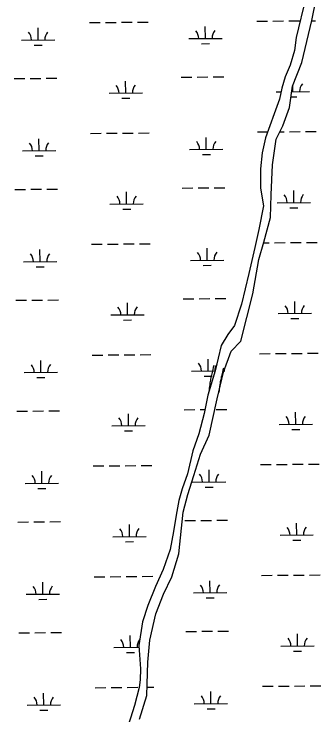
# Model space of a CAD drawing. Extents: x 3568792 to 3606828, y 529143 to 554785.
# Drawn here: x 3588532 to 3589453, y 535934 to 538038 of the extents above; entities that cross this region are included whole.
import ezdxf

# ---------------------------------------------------------------- set-up
doc = ezdxf.new("R2010")
doc.units = 0
for name, color, linetype in [('V-ROAD-CNTR', 7, 'Continuous'), ('V-TOPO-SHOR', 7, 'Continuous'), ('V-WETL-SWMP', 7, 'Continuous')]:
    doc.layers.add(name, color=color, linetype=linetype)

msp = doc.modelspace()

# ---------------------------------------------------------------- linework, layer by layer
at = {"layer": 'V-ROAD-CNTR'}
for points in [[(3589131.9, 536983.1), (3589130.2, 536976.7), (3589128.7, 536971.1), (3589127.4, 536966.1), (3589126.4, 536961.7), (3589125.5, 536957.9), (3589124.7, 536954.5), (3589124.1, 536951.6), (3589123, 536946.4), (3589122.2, 536942.5), (3589121.7, 536939.5), (3589120.9, 536935.1), (3589120.2, 536930.6), (3589119.7, 536927.4), (3589119.4, 536924.6), (3589118.7, 536919.7), (3589118.3, 536916), (3589117.7, 536910.6), (3589117.2, 536905.2)], [(3589160.9, 536975.1), (3589159.2, 536968.9), (3589157.7, 536963.5), (3589156.5, 536958.8), (3589155.5, 536954.7), (3589154.7, 536951.2), (3589154, 536948), (3589153.4, 536945.3), (3589152.4, 536940.5), (3589151.7, 536936.9), (3589151.2, 536934.2), (3589150.5, 536930.2), (3589149.9, 536926.1), (3589149.4, 536923.2), (3589149.1, 536920.6), (3589148.5, 536916.1), (3589148.1, 536912.7), (3589147.6, 536907.6), (3589147.1, 536902.4)]]:
    msp.add_lwpolyline(points, dxfattribs=at)
at = {"layer": 'V-TOPO-SHOR'}
for p, q in [((3589415.5, 538117.9), (3589379.4, 537967.8)), ((3589425.7, 538018.8), (3589442.6, 538103.3)), ((3589395.9, 537892.3), (3589425.7, 538018.8)), ((3589379.4, 537967.8), (3589373.5, 537928.6)), ((3589373.5, 537928.6), (3589360.8, 537884.1)), ((3589360.8, 537884.1), (3589346.1, 537849.3)), ((3589368.2, 537820.9), (3589395.9, 537892.3)), ((3589346.1, 537849.3), (3589335.6, 537815.7)), ((3589335.6, 537815.7), (3589328.8, 537782.4)), ((3589359.3, 537757.7), (3589368.2, 537820.9)), ((3589328.8, 537782.4), (3589313.4, 537738.3)), ((3589338.6, 537702.4), (3589359.3, 537757.7)), ((3589313.4, 537738.3), (3589287.4, 537666.6)), ((3589318.7, 537662.4), (3589338.6, 537702.4)), ((3589287.4, 537666.6), (3589276.8, 537621.7)), ((3589307.6, 537584.8), (3589318.7, 537662.4)), ((3589276.8, 537621.7), (3589272.1, 537573.2)), ((3589304.4, 537494.8), (3589307.6, 537584.8)), ((3589272.1, 537573.2), (3589272, 537514.9)), ((3589272, 537514.9), (3589280.6, 537462.5)), ((3589302.3, 537427.5), (3589304.4, 537494.8)), ((3589280.6, 537462.5), (3589266.8, 537391.7)), ((3589282, 537353.1), (3589302.3, 537427.5)), ((3589266.8, 537391.7), (3589255, 537337.4)), ((3589267.3, 537301.2), (3589282, 537353.1)), ((3589255, 537337.4), (3589236.9, 537258.7)), ((3589248.6, 537198.3), (3589267.3, 537301.2)), ((3589236.9, 537258.7), (3589214.8, 537167.1)), ((3589213, 537056.1), (3589248.6, 537198.3)), ((3589214.8, 537167.1), (3589193.5, 537102.7)), ((3589193.5, 537102.7), (3589174, 537076.1)), ((3589174, 537076.1), (3589154, 537042.7)), ((3589154, 537042.7), (3589135.8, 536966.8)), ((3589184.2, 537025.8), (3589213, 537056.1)), ((3589160.5, 536963.3), (3589184.2, 537025.8)), ((3589135.8, 536966.8), (3589113.6, 536894.3)), ((3589142, 536882.8), (3589160.5, 536963.3)), ((3589113.6, 536894.3), (3589103.1, 536839.2)), ((3589117.5, 536774.3), (3589142, 536882.8)), ((3589103.1, 536839.2), (3589087.2, 536777.6)), ((3589087.2, 536777.6), (3589068.4, 536727.4)), ((3589091.9, 536716.8), (3589117.5, 536774.3)), ((3589068.4, 536727.4), (3589053.2, 536657.8)), ((3589071.7, 536652.6), (3589091.9, 536716.8)), ((3589053.2, 536657.8), (3589036.5, 536613.1)), ((3589054.3, 536595.9), (3589071.7, 536652.6)), ((3589036.5, 536613.1), (3589027.3, 536578.4)), ((3589039.7, 536542.6), (3589054.3, 536595.9)), ((3589027.3, 536578.4), (3589018.7, 536533.7)), ((3589018.7, 536533.7), (3589011.3, 536485.1)), ((3589027.1, 536417.6), (3589039.7, 536542.6)), ((3589011.3, 536485.1), (3589000.8, 536430.8)), ((3589000.8, 536430.8), (3588980.1, 536371)), ((3589005.8, 536349.3), (3589027.1, 536417.6)), ((3588980.1, 536371), (3588956.3, 536319.4)), ((3588980.7, 536296.6), (3589005.8, 536349.3)), ((3588956.3, 536319.4), (3588933.4, 536262.6)), ((3588957.6, 536238.1), (3588980.7, 536296.6)), ((3588933.4, 536262.6), (3588917.9, 536214.2)), ((3588940, 536159.2), (3588957.6, 536238.1)), ((3588917.9, 536214.2), (3588907.1, 536142.5)), ((3588933.9, 536093), (3588940, 536159.2)), ((3588907.1, 536142.5), (3588912.2, 536072.3)), ((3588931.6, 536026.4), (3588933.9, 536093)), ((3588912.2, 536072.3), (3588910.6, 536040.1)), ((3588910.6, 536040.1), (3588907.3, 536016.3)), ((3588931.1, 535992.9), (3588931.6, 536026.4)), ((3588907.3, 536016.3), (3588893.6, 535962.6)), ((3588908.8, 535922.1), (3588931.1, 535992.9)), ((3588893.6, 535962.6), (3588865.8, 535875.1))]:
    msp.add_line(p, q, dxfattribs=at)
at = {"layer": 'V-WETL-SWMP'}
for p, q in [((3589415.5, 538117.9), (3589379.4, 537967.8)), ((3589425.7, 538018.8), (3589442.6, 538103.3)), ((3588758.7, 538012.2), (3588790.7, 538012.5)), ((3588806.7, 538012.6), (3588838.7, 538012.9)), ((3588854.7, 538013), (3588886.7, 538013.3)), ((3588902.7, 538013.4), (3588934.7, 538013.7)), ((3589260.6, 538016.4), (3589292.6, 538016.7)), ((3589308.6, 538016.8), (3589340.6, 538017.1)), ((3589356.6, 538017.2), (3589388.6, 538017.5)), ((3589395.9, 537892.3), (3589425.7, 538018.8)), ((3589425.5, 538017.8), (3589436.6, 538017.9)), ((3588604.6, 537960.1), (3588604.3, 537996.1)), ((3589106.5, 537964.4), (3589106.2, 538000.4)), ((3589056.5, 537963.9), (3589156.5, 537964.8)), ((3589379.4, 537967.8), (3589373.5, 537928.6)), ((3588554.6, 537959.7), (3588654.6, 537960.6)), ((3588592.7, 537944.6), (3588616.7, 537944.8)), ((3589094.6, 537948.8), (3589118.6, 537949)), ((3589373.5, 537928.6), (3589360.8, 537884.1)), ((3589360.8, 537884.1), (3589346.1, 537849.3)), ((3589368.2, 537820.9), (3589395.9, 537892.3)), ((3588532.2, 537844.1), (3588564.2, 537844.4)), ((3588580.2, 537844.5), (3588612.2, 537844.8)), ((3588628.2, 537844.9), (3588660.2, 537845.2)), ((3588867.4, 537800.5), (3588867.1, 537836.5)), ((3589034, 537848.3), (3589066, 537848.6)), ((3589082, 537848.7), (3589114, 537849)), ((3589130, 537849.1), (3589162, 537849.4)), ((3589346.1, 537849.3), (3589335.6, 537815.7)), ((3589335.6, 537815.7), (3589328.8, 537782.4)), ((3589359.3, 537757.7), (3589368.2, 537820.9)), ((3589369.3, 537804.7), (3589369.1, 537823.2)), ((3588817.4, 537800.1), (3588917.4, 537800.9)), ((3589319.3, 537804.3), (3589333.3, 537804.4)), ((3589365.9, 537804.7), (3589419.3, 537805.1)), ((3588855.5, 537785), (3588879.5, 537785.2)), ((3589328.8, 537782.4), (3589313.4, 537738.3)), ((3589363.8, 537789.2), (3589381.4, 537789.4)), ((3589338.6, 537702.4), (3589359.3, 537757.7)), ((3589313.4, 537738.3), (3589287.4, 537666.6)), ((3589318.7, 537662.4), (3589338.6, 537702.4)), ((3588761.6, 537679.5), (3588793.6, 537679.8)), ((3588809.6, 537679.9), (3588841.6, 537680.2)), ((3588857.5, 537680.3), (3588889.5, 537680.6)), ((3588905.5, 537680.7), (3588937.5, 537681)), ((3589109.3, 537631.7), (3589109, 537667.7)), ((3589263.4, 537683.8), (3589293.7, 537684)), ((3589287.4, 537666.6), (3589276.8, 537621.7)), ((3589329.6, 537684.3), (3589343.4, 537684.4)), ((3589359.4, 537684.6), (3589391.4, 537684.8)), ((3589407.4, 537685), (3589439.4, 537685.2)), ((3588607.4, 537627.5), (3588607.1, 537663.5)), ((3589307.6, 537584.8), (3589318.7, 537662.4)), ((3588557.4, 537627.1), (3588657.4, 537627.9)), ((3589059.3, 537631.3), (3589159.3, 537632.1)), ((3588595.5, 537611.9), (3588619.5, 537612.1)), ((3589097.4, 537616.2), (3589121.4, 537616.4)), ((3589276.8, 537621.7), (3589272.1, 537573.2)), ((3589304.4, 537494.8), (3589307.6, 537584.8)), ((3589272.1, 537573.2), (3589272, 537514.9)), ((3588535, 537511.4), (3588567, 537511.7)), ((3588583, 537511.8), (3588615, 537512.1)), ((3588631, 537512.2), (3588663, 537512.5)), ((3588870.2, 537467.8), (3588869.9, 537503.8)), ((3589036.9, 537515.7), (3589068.9, 537515.9)), ((3589084.9, 537516.1), (3589116.9, 537516.3)), ((3589132.8, 537516.5), (3589164.8, 537516.7)), ((3589272, 537514.9), (3589280.6, 537462.5)), ((3589372.1, 537472.1), (3589371.8, 537508.1)), ((3589302.3, 537427.5), (3589304.4, 537494.8)), ((3588820.2, 537467.4), (3588920.2, 537468.2)), ((3589280.6, 537462.5), (3589266.8, 537391.7)), ((3589322.1, 537471.6), (3589422.1, 537472.5)), ((3589360.2, 537456.5), (3589384.2, 537456.7)), ((3588858.3, 537452.3), (3588882.3, 537452.5)), ((3589282, 537353.1), (3589302.3, 537427.5)), ((3589266.8, 537391.7), (3589255, 537337.4)), ((3589267.3, 537301.2), (3589282, 537353.1)), ((3589281.5, 537351.2), (3589298.2, 537351.4)), ((3589314.2, 537351.5), (3589346.2, 537351.8)), ((3589362.2, 537351.9), (3589394.2, 537352.2)), ((3589410.2, 537352.3), (3589442.2, 537352.6)), ((3588610.2, 537294.8), (3588609.9, 537330.8)), ((3588764.4, 537346.9), (3588796.4, 537347.1)), ((3588812.4, 537347.3), (3588844.4, 537347.5)), ((3588860.4, 537347.7), (3588892.4, 537347.9)), ((3588908.4, 537348.1), (3588940.4, 537348.3)), ((3589112.1, 537299), (3589111.8, 537335)), ((3589255, 537337.4), (3589236.9, 537258.7)), ((3588560.2, 537294.4), (3588660.2, 537295.2)), ((3589062.1, 537298.6), (3589162.1, 537299.5)), ((3589248.6, 537198.3), (3589267.3, 537301.2)), ((3588598.3, 537279.3), (3588622.3, 537279.5)), ((3589100.2, 537283.5), (3589124.2, 537283.7)), ((3589236.9, 537258.7), (3589214.8, 537167.1)), ((3589039.7, 537183), (3589071.7, 537183.3)), ((3589087.7, 537183.4), (3589119.7, 537183.7)), ((3589135.7, 537183.8), (3589167.7, 537184.1)), ((3589213, 537056.1), (3589248.6, 537198.3)), ((3588537.8, 537178.8), (3588569.8, 537179)), ((3588585.8, 537179.2), (3588617.8, 537179.4)), ((3588633.8, 537179.6), (3588665.8, 537179.8)), ((3588873, 537135.2), (3588872.7, 537171.2)), ((3589214.8, 537167.1), (3589193.5, 537102.7)), ((3589374.9, 537139.4), (3589374.6, 537175.4)), ((3588823, 537134.7), (3588923, 537135.6)), ((3588861.1, 537119.6), (3588885.1, 537119.8)), ((3589324.9, 537139), (3589424.9, 537139.8)), ((3589363, 537123.9), (3589387, 537124.1)), ((3589193.5, 537102.7), (3589174, 537076.1)), ((3589174, 537076.1), (3589154, 537042.7)), ((3589154, 537042.7), (3589135.8, 536966.8)), ((3589184.2, 537025.8), (3589213, 537056.1)), ((3588767.2, 537014.2), (3588799.2, 537014.5)), ((3588815.2, 537014.6), (3588847.2, 537014.9)), ((3588863.2, 537015), (3588895.2, 537015.3)), ((3588911.2, 537015.4), (3588943.2, 537015.7)), ((3589160.5, 536963.3), (3589184.2, 537025.8)), ((3589269.1, 537018.4), (3589301.1, 537018.7)), ((3589317.1, 537018.8), (3589349.1, 537019.1)), ((3589365.1, 537019.2), (3589397.1, 537019.5)), ((3589413.1, 537019.6), (3589445.1, 537019.9)), ((3588613, 536962.1), (3588612.7, 536998.1)), ((3589114.9, 536966.4), (3589114.6, 537002.4)), ((3588563, 536961.7), (3588663, 536962.6)), ((3589064.9, 536966), (3589135.7, 536966.6)), ((3589103, 536950.9), (3589127, 536951.1)), ((3589135.8, 536966.8), (3589113.6, 536894.3)), ((3589142, 536882.8), (3589160.5, 536963.3)), ((3589161.9, 536966.8), (3589164.9, 536966.8)), ((3588601.1, 536946.6), (3588625.1, 536946.8)), ((3589113.6, 536894.3), (3589103.1, 536839.2)), ((3589117.5, 536774.3), (3589142, 536882.8)), ((3588540.6, 536846.1), (3588572.6, 536846.4)), ((3588588.6, 536846.5), (3588620.6, 536846.8)), ((3588636.6, 536846.9), (3588668.6, 536847.2)), ((3589042.5, 536850.3), (3589074.5, 536850.6)), ((3589090.5, 536850.7), (3589105.4, 536850.9)), ((3589138.5, 536851.1), (3589170.5, 536851.4)), ((3588875.8, 536802.5), (3588875.5, 536838.5)), ((3589103.1, 536839.2), (3589087.2, 536777.6)), ((3589377.7, 536806.7), (3589377.4, 536842.7)), ((3589327.7, 536806.3), (3589427.7, 536807.2)), ((3588825.8, 536802.1), (3588925.8, 536802.9)), ((3588863.9, 536787), (3588887.9, 536787.2)), ((3589365.8, 536791.2), (3589389.8, 536791.4)), ((3589087.2, 536777.6), (3589068.4, 536727.4)), ((3589091.9, 536716.8), (3589117.5, 536774.3)), ((3589068.4, 536727.4), (3589053.2, 536657.8)), ((3589071.7, 536652.6), (3589091.9, 536716.8)), ((3588770, 536681.5), (3588802, 536681.8)), ((3588818, 536681.9), (3588850, 536682.2)), ((3588866, 536682.3), (3588898, 536682.6)), ((3588914, 536682.7), (3588946, 536683)), ((3589271.9, 536685.8), (3589303.9, 536686)), ((3589319.9, 536686.2), (3589351.9, 536686.4)), ((3589367.9, 536686.6), (3589399.9, 536686.8)), ((3589415.9, 536687), (3589447.9, 536687.2)), ((3588615.8, 536629.5), (3588615.5, 536665.5)), ((3589053.2, 536657.8), (3589036.5, 536613.1)), ((3589117.7, 536633.7), (3589117.4, 536669.7)), ((3589054.3, 536595.9), (3589071.7, 536652.6)), ((3588565.8, 536629.1), (3588665.8, 536629.9)), ((3589067.7, 536633.3), (3589167.7, 536634.1)), ((3589105.8, 536618.2), (3589129.8, 536618.4)), ((3588603.9, 536614), (3588627.9, 536614.2)), ((3589036.5, 536613.1), (3589027.3, 536578.4)), ((3589039.7, 536542.6), (3589054.3, 536595.9)), ((3589027.3, 536578.4), (3589018.7, 536533.7)), ((3589018.7, 536533.7), (3589011.3, 536485.1)), ((3589027.1, 536417.6), (3589039.7, 536542.6)), ((3588543.4, 536513.4), (3588575.4, 536513.7)), ((3588591.4, 536513.8), (3588623.4, 536514.1)), ((3588639.4, 536514.2), (3588671.4, 536514.5)), ((3589045.3, 536517.7), (3589077.3, 536517.9)), ((3589093.3, 536518.1), (3589125.3, 536518.3)), ((3589141.3, 536518.5), (3589173.3, 536518.8)), ((3589380.5, 536474.1), (3589380.2, 536510.1)), ((3588878.6, 536469.8), (3588878.3, 536505.8)), ((3588828.6, 536469.4), (3588928.6, 536470.3)), ((3589011.3, 536485.1), (3589000.8, 536430.8)), ((3589330.5, 536473.6), (3589430.5, 536474.5)), ((3588866.7, 536454.3), (3588890.7, 536454.5)), ((3589368.6, 536458.5), (3589392.6, 536458.7)), ((3589000.8, 536430.8), (3588980.1, 536371)), ((3589005.8, 536349.3), (3589027.1, 536417.6)), ((3588980.1, 536371), (3588956.3, 536319.4)), ((3588772.8, 536348.9), (3588804.8, 536349.1)), ((3588820.8, 536349.3), (3588852.8, 536349.5)), ((3588868.8, 536349.7), (3588900.8, 536349.9)), ((3588916.8, 536350.1), (3588948.8, 536350.4)), ((3588980.7, 536296.6), (3589005.8, 536349.3)), ((3589274.7, 536353.1), (3589306.7, 536353.4)), ((3589322.7, 536353.5), (3589354.7, 536353.8)), ((3589370.7, 536353.9), (3589402.7, 536354.2)), ((3589418.7, 536354.3), (3589450.7, 536354.6)), ((3588618.6, 536296.8), (3588618.3, 536332.8)), ((3589120.5, 536301.1), (3589120.2, 536337.1)), ((3588956.3, 536319.4), (3588933.4, 536262.6)), ((3589070.5, 536300.6), (3589170.5, 536301.5)), ((3588568.6, 536296.4), (3588668.6, 536297.2)), ((3588606.8, 536281.3), (3588630.8, 536281.5)), ((3588957.6, 536238.1), (3588980.7, 536296.6)), ((3589108.6, 536285.5), (3589132.6, 536285.7)), ((3588933.4, 536262.6), (3588917.9, 536214.2)), ((3588940, 536159.2), (3588957.6, 536238.1)), ((3588917.9, 536214.2), (3588907.1, 536142.5)), ((3588546.2, 536180.8), (3588578.2, 536181)), ((3588594.2, 536181.2), (3588626.2, 536181.5)), ((3588642.2, 536181.6), (3588674.2, 536181.9)), ((3588881.4, 536137.2), (3588881.1, 536173.2)), ((3589048.1, 536185), (3589080.1, 536185.3)), ((3589096.1, 536185.4), (3589128.1, 536185.7)), ((3589144.1, 536185.8), (3589176.1, 536186.1)), ((3589383.3, 536141.4), (3589383, 536177.4)), ((3588933.9, 536093), (3588940, 536159.2)), ((3588831.4, 536136.8), (3588907.5, 536137.4)), ((3588907.1, 536142.5), (3588912.2, 536072.3)), ((3589333.3, 536141), (3589433.3, 536141.8)), ((3588869.5, 536121.6), (3588893.5, 536121.8)), ((3589371.4, 536125.9), (3589395.4, 536126.1)), ((3588931.6, 536026.4), (3588933.9, 536093)), ((3588912.2, 536072.3), (3588910.6, 536040.1)), ((3588910.6, 536040.1), (3588907.3, 536016.3)), ((3588931.1, 535992.9), (3588931.6, 536026.4)), ((3588775.6, 536016.2), (3588807.6, 536016.5)), ((3588823.6, 536016.6), (3588855.6, 536016.9)), ((3588871.6, 536017), (3588903.6, 536017.3)), ((3588907.3, 536016.3), (3588893.6, 535962.6)), ((3588931.5, 536017.5), (3588951.6, 536017.7)), ((3589123.3, 535968.4), (3589123, 536004.4)), ((3589277.5, 536020.4), (3589309.5, 536020.7)), ((3589325.5, 536020.8), (3589357.5, 536021.1)), ((3589373.5, 536021.2), (3589405.5, 536021.5)), ((3589421.5, 536021.7), (3589453.5, 536021.9)), ((3588621.4, 535964.2), (3588621.1, 536000.2)), ((3588908.8, 535922.1), (3588931.1, 535992.9)), ((3588571.4, 535963.7), (3588671.4, 535964.6)), ((3588893.6, 535962.6), (3588865.8, 535875.1)), ((3589073.3, 535968), (3589173.3, 535968.8)), ((3588609.6, 535948.6), (3588633.6, 535948.8)), ((3589111.5, 535952.9), (3589135.5, 535953.1))]:
    msp.add_line(p, q, dxfattribs=at)
for centre, start, end in [((3588549.3, 537960.1), 359.7115, 41.2552), ((3588659.8, 537961.1), 139.7115, 181.2552), ((3589051.2, 537964.4), 359.7115, 41.2552), ((3589161.7, 537965.3), 139.7115, 181.2552), ((3588812.1, 537800.5), 359.7115, 41.2552), ((3588922.6, 537801.4), 139.7115, 181.2552), ((3589424.5, 537805.7), 139.7115, 181.2552), ((3588552.2, 537627.5), 359.7115, 41.2552), ((3588662.6, 537628.4), 139.7115, 181.2552), ((3589054, 537631.7), 359.7115, 41.2552), ((3589164.5, 537632.6), 139.7115, 181.2552), ((3588814.9, 537467.8), 359.7115, 41.2552), ((3588925.4, 537468.8), 139.7115, 181.2552), ((3589316.8, 537472.1), 359.7115, 41.2552), ((3589427.3, 537473), 139.7115, 181.2552), ((3588555, 537294.8), 359.7115, 41.2552), ((3588665.4, 537295.8), 139.7115, 181.2552), ((3589056.8, 537299.1), 359.7115, 41.2552), ((3589167.3, 537300), 139.7115, 181.2552), ((3589319.6, 537139.4), 359.7115, 41.2552), ((3589430.1, 537140.3), 139.7115, 181.2552), ((3588817.7, 537135.2), 359.7115, 41.2552), ((3588928.2, 537136.1), 139.7115, 181.2552), ((3588557.8, 536962.2), 359.7115, 41.2552), ((3588668.2, 536963.1), 139.7115, 181.2552), ((3589059.7, 536966.4), 359.7115, 41.2552), ((3589170.1, 536967.3), 147.3223, 181.2552), ((3588820.6, 536802.5), 359.7115, 41.2552), ((3588931, 536803.4), 139.7115, 181.2552), ((3589322.4, 536806.7), 359.7115, 41.2552), ((3589432.9, 536807.7), 139.7115, 181.2552), ((3589062.5, 536633.7), 359.7115, 41.2552), ((3589172.9, 536634.7), 139.7115, 181.2552), ((3588560.6, 536629.5), 359.7115, 41.2552), ((3588671.1, 536630.4), 139.7115, 181.2552), ((3588823.4, 536469.8), 359.7115, 41.2552), ((3588933.8, 536470.8), 139.7115, 181.2552), ((3589325.3, 536474.1), 359.7115, 41.2552), ((3589435.7, 536475), 139.7115, 181.2552), ((3588563.4, 536296.8), 359.7115, 41.2552), ((3588673.9, 536297.8), 139.7115, 181.2552), ((3589065.3, 536301.1), 359.7115, 41.2552), ((3589175.8, 536302), 139.7115, 181.2552), ((3588826.2, 536137.2), 359.7115, 41.2552), ((3588936.7, 536138.1), 139.7115, 181.2552), ((3589328.1, 536141.4), 359.7115, 41.2552), ((3589438.5, 536142.3), 139.7115, 181.2552), ((3588566.2, 535964.2), 359.7115, 41.2552), ((3588676.7, 535965.1), 139.7115, 181.2552), ((3589068.1, 535968.4), 359.7115, 41.2552), ((3589178.6, 535969.3), 139.7115, 181.2552)]:
    msp.add_arc(centre, 35.2, start, end, dxfattribs=at)

doc.saveas('drawing.dxf')
